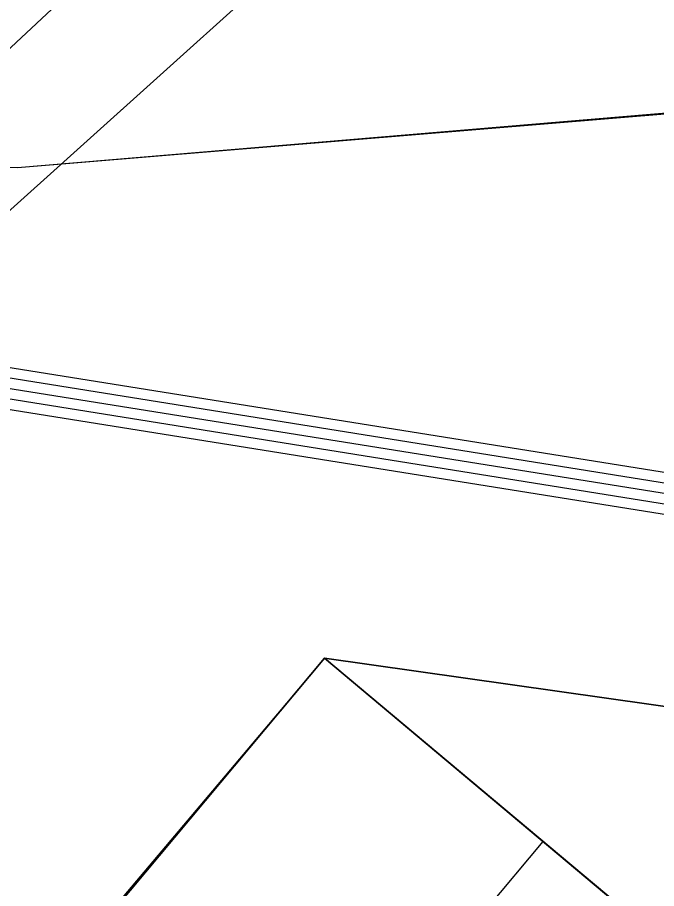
# Model space of a CAD drawing. Extents: x -438233 to -437334, y -1133133 to -1132623.
# Drawn here: x -437543.83 to -437537.66, y -1132704.81 to -1132696.41 of the extents above; entities that cross this region are included whole.
import ezdxf

# ---------------------------------------------------------------- set-up
doc = ezdxf.new("R2010")
doc.units = 0
for name, color, linetype in [('Vrstva 1', 7, 'Continuous'), ('Vrstva 10', 7, 'Continuous'), ('Vrstva 15', 7, 'Continuous'), ('Vrstva 50', 7, 'Continuous'), ('Vrstva 52', 7, 'Continuous')]:
    doc.layers.add(name, color=color, linetype=linetype)

msp = doc.modelspace()

# ---------------------------------------------------------------- linework, layer by layer
at = {"layer": 'Vrstva 1'}
for p, q in [((-437543.8271, -1132697.8566), (-437527.8716, -1132696.5343)), ((-437540.8638, -1132702.5891), (-437543.7536, -1132706.0386)), ((-437540.8638, -1132702.5891), (-437530.3238, -1132711.4192)), ((-437538.7558, -1132704.3551), (-437541.6456, -1132707.8046))]:
    msp.add_line(p, q, dxfattribs=at)
at = {"layer": 'Vrstva 10'}
msp.add_line((-437531.6048, -1132687.2203), (-437549.7648, -1132703.5396), dxfattribs=at)
at = {"layer": 'Vrstva 15'}
for p, q in [((-437545.9965, -1132699.4498), (-437523.943, -1132702.9794)), ((-437546.0123, -1132699.5485), (-437524.1193, -1132703.0525)), ((-437546.0281, -1132699.6473), (-437524.2956, -1132703.1255)), ((-437546.0439, -1132699.746), (-437524.4718, -1132703.1986)), ((-437546.0597, -1132699.8448), (-437524.6481, -1132703.2717))]:
    msp.add_line(p, q, dxfattribs=at)
at = {"layer": 'Vrstva 50'}
msp.add_lwpolyline([(-437530.3238, -1132711.4192), (-437540.8638, -1132702.5891), (-437536.804, -1132703.1654), (-437535.5773, -1132704.1794), (-437534.6909, -1132702.9781), (-437535.8411, -1132702.0152), (-437536.804, -1132703.1654), (-437540.8638, -1132702.5891), (-437543.7593, -1132706.0144), (-437546.487, -1132703.6895), (-437547.4145, -1132702.5583), (-437548.0161, -1132701.8246), (-437548.2739, -1132700.7934), (-437549.1916, -1132697.8509), (-437543.8271, -1132697.8566), (-437528.9377, -1132696.604), (-437526.4924, -1132696.5148), (-437524.3018, -1132697.1009), (-437522.3314, -1132698.2234), (-437520.7113, -1132700.009), (-437528.9071, -1132707.7091)], dxfattribs=at)
msp.add_lwpolyline([(-437540.8638, -1132702.5891), (-437530.3238, -1132711.4192), (-437533.2136, -1132714.8687), (-437543.7536, -1132706.0386)], close=True, dxfattribs=at)
at = {"layer": 'Vrstva 52'}
msp.add_lwpolyline([(-437514.0606, -1132653.7293), (-437514.0496, -1132653.8214), (-437514.0496, -1132653.9511), (-437513.7563, -1132654.2932), (-437512.7169, -1132659.2333), (-437514.0869, -1132666.8113), (-437514.8129, -1132668.6613), (-437515.4469, -1132669.5853), (-437519.3639, -1132673.4313), (-437525.3249, -1132678.9033), (-437531.1009, -1132684.3493), (-437535.0699, -1132688.4583), (-437545.0749, -1132697.8023), (-437551.7999, -1132704.1093), (-437554.9409, -1132708.4893), (-437556.6739, -1132713.4363), (-437557.7691, -1132716.277), (-437557.8936, -1132716.7599), (-437558.0356, -1132716.7599), (-437558.0354, -1132716.6315)], dxfattribs=at)

doc.saveas('drawing.dxf')
